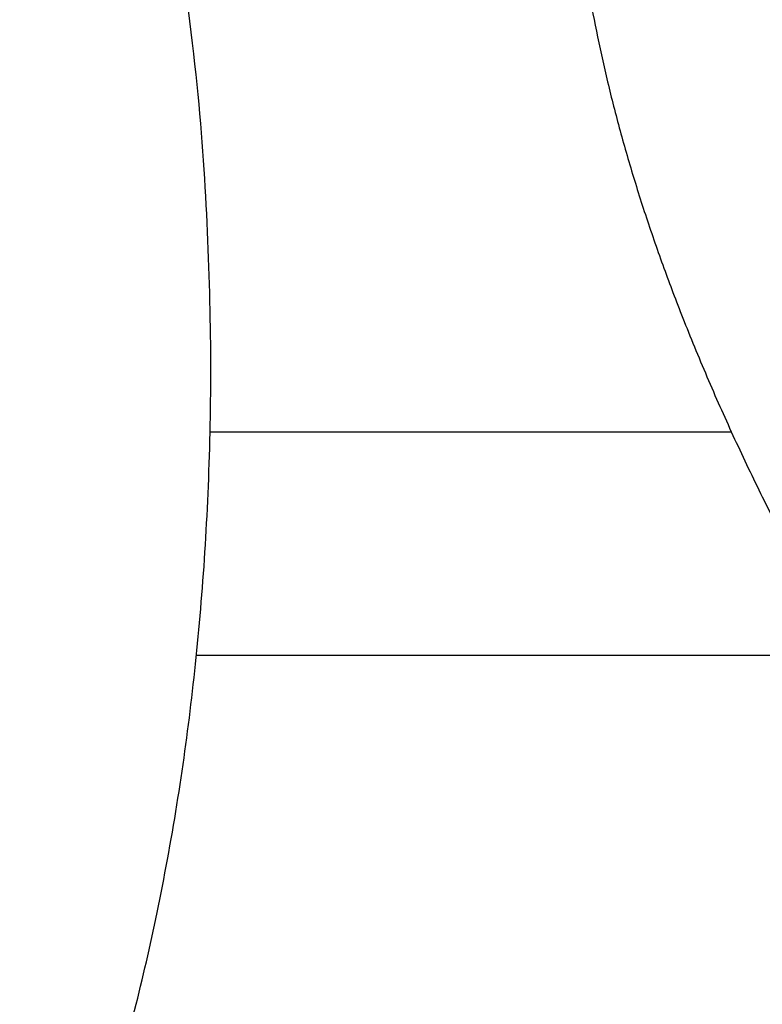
# Model space of a CAD drawing. Header units: inches. Extents: x 36 to 1719, y -84 to 1122.
# Tile 302 of 558: x 879.775 to 880.433, y 328.093 to 328.965. Entities that reach past the tile are written whole.
import ezdxf

# ---------------------------------------------------------------- set-up
doc = ezdxf.new("R2010")
doc.units = ezdxf.units.IN
doc.header["$LTSCALE"] = 48
doc.header["$MEASUREMENT"] = 0
doc.layers.add('Visible (ANSI)', color=7, linetype='Continuous', lineweight=30)

msp = doc.modelspace()

# ---------------------------------------------------------------- linework, layer by layer
at = {"layer": 'Visible (ANSI)'}
for p, q in [((879.94335, 328.59951), (880.40514, 328.59951)), ((880.5091, 328.40139), (879.93122, 328.40139))]:
    msp.add_line(p, q, dxfattribs=at)
for points, knots in [([(879.93079, 332.66132), (879.57751, 333.01619), (879.46128, 333.06931), (879.20928, 333.27143), (878.64767, 333.53722), (878.16358, 333.68128), (877.81349, 333.7499), (877.30215, 333.78672), (876.92197, 333.76536), (876.67412, 333.73393), (876.09533, 333.61255), (875.13148, 333.0643), (874.73522, 332.38793), (874.54826, 331.76846), (874.52348, 331.01009), (874.79557, 330.33862), (875.09404, 329.902), (875.94526, 329.36081), (876.33738, 329.22797), (877.03188, 329.00365), (877.44882, 328.81425), (877.59651, 328.72122), (877.7017, 328.63832), (877.73025, 328.46879), (877.68565, 328.32342), (877.53376, 328.17747), (877.0855, 328.10846), (876.85267, 328.17007), (876.49441, 328.28379), (876.06485, 328.4851), (875.70504, 328.76254), (875.53533, 328.96484), (875.33048, 329.17908)], [0, 0, 0, 0, 0, 0.074085, 0.10269, 0.133689, 0.16679, 0.198605, 0.227525, 0.257011, 0.291036, 0.329253, 0.371353, 0.415239, 0.455898, 0.494781, 0.535382, 0.575034, 0.615343, 0.653819, 0.685392, 0.711703, 0.732004, 0.749282, 0.767325, 0.789255, 0.813362, 0.840082, 0.86874, 0.896879, 0.925496, 1, 1, 1, 1, 1]), ([(874.16495, 327.46068), (874.48863, 327.21749), (874.75175, 326.75632), (876.0536, 326.25598), (876.9153, 326.12848), (877.92685, 326.19568), (878.60229, 326.50615), (879.35103, 326.94609), (879.82613, 327.81029), (879.92584, 328.26787), (879.9662, 328.69701), (879.89133, 329.47118), (879.3684, 330.23283), (878.90905, 330.50799), (878.59465, 330.718), (877.86186, 330.96626), (877.5282, 331.10158), (877.10811, 331.2544), (876.97628, 331.33132), (876.80421, 331.43147), (876.76986, 331.57432), (876.78916, 331.67588), (876.85045, 331.77899), (877.02334, 331.84272), (877.26381, 331.87801), (877.44344, 331.8757), (877.87283, 331.7748), (878.33442, 331.55564), (878.59623, 331.31138), (878.79746, 331.09064), (878.90603, 330.98405)], [0, 0, 0, 0, 0, 0.107991, 0.154721, 0.201249, 0.247092, 0.294045, 0.337268, 0.377117, 0.415859, 0.454911, 0.494638, 0.534662, 0.574373, 0.610521, 0.645386, 0.677292, 0.703632, 0.725706, 0.744086, 0.761302, 0.778538, 0.797356, 0.818035, 0.842792, 0.870677, 0.899937, 0.930619, 1, 1, 1, 1, 1]), ([(880.25342, 329.26681), (880.26065, 329.16447), (880.25529, 328.94777), (880.3899, 328.5891), (880.61852, 328.20515), (881.02719, 327.8673), (881.51101, 327.68222), (881.73699, 327.67909), (882.00368, 327.67705)], [-1, -1, -1, -1, -1, -0.731413, -0.604115, -0.468846, -0.333858, 0, 0, 0, 0, 0])]:
    msp.add_open_spline(points, degree=4, knots=knots, dxfattribs=at)

doc.saveas('drawing.dxf')
